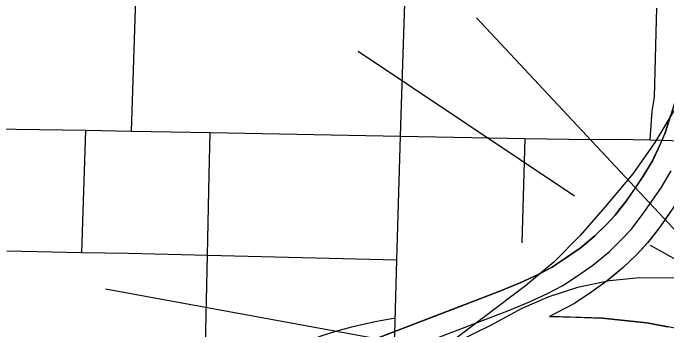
# Model space of a CAD drawing. Extents: x -132.8 to -73.3, y -60 to -26.
# Drawn here: x -125.7515 to -125.4441, y -49.1225 to -48.9734 of the extents above; entities that cross this region are included whole.
import ezdxf

# ---------------------------------------------------------------- set-up
doc = ezdxf.new("R2010")
doc.units = 0
for name, color, linetype in [('Default', 7, 'Continuous'), ('tdCoCityStreetMinor', 7, 'Continuous'), ('tdCoIntCL', 7, 'Continuous'), ('tdCoStrucDivPri', 7, 'Continuous'), ('tdCoStrucNonDivPri', 7, 'Continuous'), ('tdCoStrucPriMaintName', 7, 'Continuous')]:
    doc.layers.add(name, color=color, linetype=linetype)

msp = doc.modelspace()

# ---------------------------------------------------------------- linework, layer by layer
at = {"layer": 'Default'}
for points in [[(-125.61223, -49.15047), (-125.60738, -49.14819), (-125.57698, -49.13586), (-125.51802, -49.11324), (-125.50863, -49.10926), (-125.50016, -49.10532), (-125.49294, -49.10155), (-125.48607, -49.097), (-125.47883, -49.09195), (-125.47128, -49.08572), (-125.4657, -49.08025), (-125.46072, -49.07506), (-125.45517, -49.06776), (-125.44672, -49.05558), (-125.44205, -49.04761)], [(-125.57182, -49.11693), (-125.58119, -49.11866), (-125.59237, -49.12113), (-125.59993, -49.12326), (-125.60675, -49.1254), (-125.61489, -49.12877), (-125.62097, -49.13148), (-125.62624, -49.13411), (-125.63286, -49.13806), (-125.64043, -49.1425), (-125.64733, -49.14694), (-125.65473, -49.15154), (-125.65495, -49.15168), (-125.66394, -49.15729), (-125.68523, -49.17025), (-125.71158, -49.18676)]]:
    msp.add_lwpolyline(points, dxfattribs=at)
at = {"layer": 'tdCoCityStreetMinor'}
for p, q in [((-125.69572, -49.02894), (-125.69373, -48.96656)), ((-125.71917, -49.08601), (-125.71718, -49.02855)), ((-125.71718, -49.02855), (-125.69572, -49.02894)), ((-125.69572, -49.02894), (-125.65878, -49.02962)), ((-125.65878, -49.02962), (-125.56927, -49.03127)), ((-125.571, -49.08949), (-125.56927, -49.03127)), ((-125.56927, -49.03127), (-125.51066, -49.03235)), ((-125.51211, -49.0815), (-125.51066, -49.03235)), ((-125.45191, -49.0331), (-125.43317, -49.03359)), ((-125.75439, -49.08534), (-125.71917, -49.08601)), ((-125.66151, -49.15376), (-125.66011, -49.08733)), ((-125.66011, -49.08733), (-125.571, -49.08949))]:
    msp.add_line(p, q, dxfattribs=at)
for points in [[(-125.56927, -49.03127), (-125.56883, -49.0164), (-125.56723, -48.96888)], [(-125.45191, -49.0331), (-125.45096, -49.01961), (-125.44997, -49.01295), (-125.44899, -48.97652), (-125.44884, -48.97106)], [(-125.80089, -49.027), (-125.7796, -49.0274), (-125.74995, -49.02794), (-125.71718, -49.02855)], [(-125.66011, -49.08733), (-125.65931, -49.04934), (-125.65878, -49.02962)], [(-125.51066, -49.03235), (-125.47981, -49.03292), (-125.46797, -49.03268), (-125.45191, -49.0331)], [(-125.71917, -49.08601), (-125.69718, -49.08642), (-125.66011, -49.08733)], [(-125.57462, -49.20235), (-125.5722, -49.1296), (-125.57204, -49.12441), (-125.571, -49.08949)]]:
    msp.add_lwpolyline(points, dxfattribs=at)
at = {"layer": 'tdCoIntCL'}
for points in [[(-125.34625, -48.86637), (-125.3729, -48.86377), (-125.38183, -48.89502), (-125.40681, -48.95491), (-125.41756, -48.97791), (-125.43518, -49.00993), (-125.44979, -49.03422), (-125.46011, -49.04905), (-125.47328, -49.06475), (-125.48487, -49.07807), (-125.4972, -49.09065), (-125.51051, -49.10175), (-125.55038, -49.1318)], [(-125.35719, -49.1308), (-125.36432, -49.12461), (-125.37156, -49.11959), (-125.38306, -49.11334), (-125.39481, -49.10816), (-125.41045, -49.1028), (-125.42478, -49.09983), (-125.44039, -49.09809), (-125.45691, -49.098), (-125.47112, -49.09947), (-125.48608, -49.10259), (-125.49959, -49.10695), (-125.51226, -49.11236), (-125.52701, -49.12046), (-125.55038, -49.1318)]]:
    msp.add_lwpolyline(points, dxfattribs=at)
at = {"layer": 'tdCoStrucDivPri'}
msp.add_line((-125.40767, -49.10732), (-125.45173, -49.08283), dxfattribs=at)
at = {"layer": 'tdCoStrucNonDivPri'}
for points in [[(-125.43983, -49.01376), (-125.44489, -49.02979), (-125.44816, -49.03733), (-125.45087, -49.04288), (-125.45515, -49.05019), (-125.46326, -49.06188), (-125.46833, -49.06855), (-125.47281, -49.07321), (-125.47798, -49.07828), (-125.48488, -49.08398), (-125.49169, -49.08873), (-125.49802, -49.09292), (-125.50459, -49.09635), (-125.51269, -49.10012), (-125.52176, -49.10397), (-125.58065, -49.12656), (-125.61138, -49.13902), (-125.61685, -49.14114)], [(-125.42024, -49.01926), (-125.42613, -49.0368), (-125.42999, -49.04571), (-125.43323, -49.05234), (-125.43829, -49.06096), (-125.44708, -49.07364), (-125.45311, -49.08157), (-125.45859, -49.08728), (-125.46459, -49.09316), (-125.47277, -49.09991), (-125.48044, -49.10528), (-125.48785, -49.11017), (-125.49926, -49.11613)], [(-125.58065, -49.12656), (-125.5512, -49.11526), (-125.52176, -49.10397), (-125.51269, -49.10012), (-125.50864, -49.09823), (-125.50459, -49.09635), (-125.5013, -49.09464), (-125.49802, -49.09292), (-125.49486, -49.09083), (-125.49169, -49.08873), (-125.48829, -49.08636), (-125.48488, -49.08398), (-125.48143, -49.08113), (-125.47798, -49.07828), (-125.47539, -49.07574), (-125.47281, -49.07321), (-125.47057, -49.07088), (-125.46833, -49.06855), (-125.4658, -49.06521), (-125.46326, -49.06188), (-125.45921, -49.05603), (-125.45515, -49.05019), (-125.45301, -49.04654), (-125.45087, -49.04288), (-125.44951, -49.04011), (-125.44816, -49.03733), (-125.44652, -49.03356), (-125.44489, -49.02979), (-125.44236, -49.02178)], [(-125.44268, -49.0673), (-125.44708, -49.07364), (-125.45009, -49.0776), (-125.45311, -49.08157), (-125.45585, -49.08442), (-125.45859, -49.08728), (-125.46159, -49.09022), (-125.46459, -49.09316), (-125.46868, -49.09654), (-125.47277, -49.09991), (-125.47661, -49.10259), (-125.48044, -49.10528), (-125.48785, -49.11017), (-125.49926, -49.11613), (-125.4869, -49.11655), (-125.47453, -49.11697), (-125.46402, -49.11809), (-125.45351, -49.11922), (-125.44358, -49.12109)], [(-125.23218, -49.37104), (-125.23346, -49.358), (-125.23519, -49.3459), (-125.23785, -49.32937), (-125.24131, -49.3136), (-125.24513, -49.29816), (-125.25114, -49.28122), (-125.25682, -49.26758), (-125.26258, -49.25583), (-125.27223, -49.23972), (-125.28563, -49.21979), (-125.2973, -49.20536), (-125.30855, -49.19331), (-125.31992, -49.18261), (-125.33448, -49.17019), (-125.34856, -49.16019), (-125.36662, -49.14911), (-125.38045, -49.14205), (-125.40087, -49.13311), (-125.41423, -49.12849), (-125.43364, -49.12296), (-125.45351, -49.11922), (-125.47453, -49.11697), (-125.49926, -49.11613)]]:
    msp.add_lwpolyline(points, dxfattribs=at)
at = {"layer": 'tdCoStrucPriMaintName'}
for p, q in [((-125.53352, -48.97567), (-125.42006, -49.09728)), ((-125.58914, -48.99127), (-125.48755, -49.05935)), ((-125.58914, -48.99127), (-125.48755, -49.05935)), ((-125.70804, -49.10313), (-125.58065, -49.12656)), ((-125.70804, -49.10313), (-125.58065, -49.12656))]:
    msp.add_line(p, q, dxfattribs=at)

doc.saveas('drawing.dxf')
